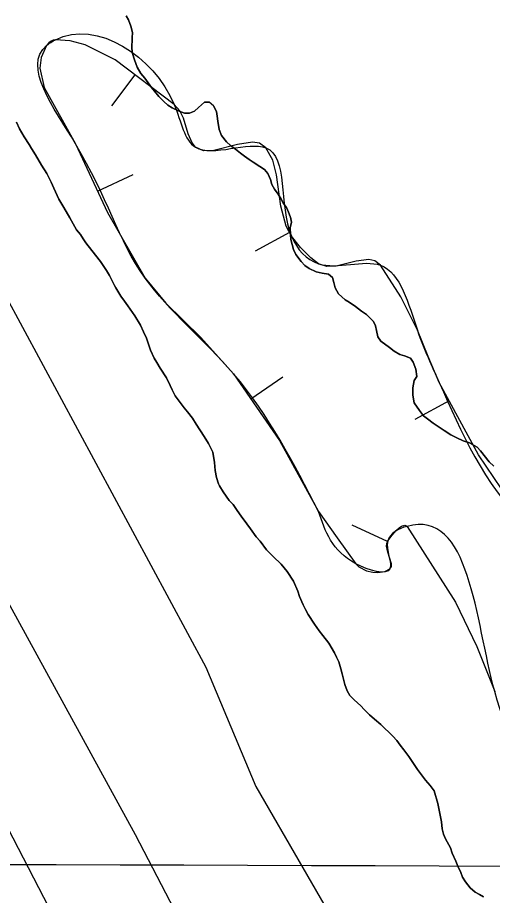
# Model space of a CAD drawing. Extents: x 3161514 to 3199414, y 831166 to 856601.
# Drawn here: x 3192365 to 3192669, y 848662 to 849225 of the extents above; entities that cross this region are included whole.
import ezdxf

# ---------------------------------------------------------------- set-up
doc = ezdxf.new("R2010")
doc.units = 0
for name, color, linetype in [('V-BORW-LINE', 7, 'Continuous'), ('V-GRID-MAJR', 7, 'Continuous'), ('V-LEVE-TOET', 7, 'Continuous'), ('V-SITE-VEGE', 7, 'Continuous'), ('V-SURV-LINE', 7, 'Continuous'), ('V-TOPO-SHOR', 7, 'Continuous')]:
    doc.layers.add(name, color=color, linetype=linetype)

msp = doc.modelspace()

# ---------------------------------------------------------------- linework, layer by layer
at = {"layer": 'V-BORW-LINE'}
for p, q in [((3192439.69, 849187.958), (3192424.576, 849168.044)), ((3192415.7770000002, 849113.388), (3192438.43, 849123.962)), ((3192538.647, 849086.851), (3192516.649, 849074.974)), ((3192513.8880000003, 848980.236), (3192534.463, 848994.437)), ((3192640.917, 848979.036), (3192618.967, 848967.0700000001)), ((3192601.42, 848888.92), (3192578.6580000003, 848899.259))]:
    msp.add_line(p, q, dxfattribs=at)
for points in [[(3192689.2090000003, 848900.919), (3192659.745, 848944.5), (3192634.578, 848990.664), (3192627.4560000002, 849007.429), (3192620.514, 849024.289), (3192610.017, 849045.7390000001), (3192596.901, 849065.883), (3192593.2630000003, 849068.7000000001), (3192589.3510000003, 849069.505), (3192581.3910000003, 849068.473), (3192568.5100000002, 849065.327), (3192562.465, 849065.049), (3192557.186, 849066.8740000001), (3192552.252, 849070.62), (3192545.649, 849077.1780000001), (3192539.917, 849084.4990000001), (3192536.435, 849090.949), (3192533.108, 849103.698), (3192530.369, 849123.814), (3192527.9390000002, 849133.132), (3192523.5270000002, 849141.225), (3192519.449, 849144.101), (3192514.85, 849144.747), (3192505.319, 849143.184), (3192490.234, 849139.372), (3192483.645, 849139.167), (3192478.497, 849141.551), (3192476.349, 849144.263), (3192473.806, 849150.192), (3192470.653, 849160.206), (3192468.308, 849164.9060000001), (3192464.795, 849168.903), (3192426.955, 849197.6240000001), (3192407.7290000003, 849207.191), (3192398.181, 849209.745), (3192388.73, 849210.4180000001), (3192387.236, 849210.108), (3192386.1010000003, 849209.574), (3192384.487, 849208.365), (3192383.117, 849206.7660000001), (3192379.531, 849199.005), (3192378.765, 849192.084), (3192381.518, 849179.8030000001), (3192401.629, 849143.6950000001), (3192422.137, 849099.762), (3192446.187, 849057.708)], [(3192446.187, 849057.708), (3192459.506, 849041.566), (3192481.92, 849019.62), (3192502.762, 848996.356), (3192532.309, 848953.549), (3192557.2120000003, 848908.024)], [(3192557.2120000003, 848908.024), (3192569.144, 848891.2760000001), (3192581.131, 848874.621), (3192583.136, 848872.632), (3192587.935, 848870.159), (3192592.098, 848869.196), (3192595.251, 848869.005), (3192599.599, 848869.615), (3192602.948, 848871.357), (3192603.859, 848872.902), (3192603.91, 848874.626), (3192601.522, 848882.139), (3192600.71, 848885.959), (3192600.86, 848887.687), (3192601.556, 848889.22), (3192604.401, 848892.9720000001), (3192606.99, 848895.921), (3192608.987, 848897.774), (3192610.431, 848898.779), (3192612.3850000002, 848899.393), (3192613.217, 848899.193), (3192613.924, 848898.591), (3192644.8540000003, 848849.894), (3192658.676, 848821.535), (3192670.018, 848792.7440000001)]]:
    msp.add_lwpolyline(points, dxfattribs=at)
msp.add_spline([(3192557.2120000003, 848908.024), (3192581.131, 848874.621), (3192602.948, 848871.357), (3192601.556, 848889.22), (3192613.924, 848898.591), (3192670.018, 848792.7440000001), (3192694.65, 848717.525), (3192707.174, 848674.177), (3192715.648, 848667.9280000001), (3192756.552, 848678.876), (3192775.674, 848693.968), (3192753.95, 848769.158), (3192756.983, 848778.731), (3192747.343, 848817.1140000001), (3192717.4790000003, 848876.326), (3192689.2090000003, 848900.919), (3192634.578, 848990.664), (3192620.514, 849024.289), (3192596.901, 849065.883), (3192557.186, 849066.8740000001), (3192539.917, 849084.4990000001), (3192523.5270000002, 849141.225), (3192478.497, 849141.551), (3192464.795, 849168.903), (3192388.73, 849210.4180000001), (3192383.117, 849206.7660000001), (3192401.629, 849143.6950000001), (3192446.187, 849057.708), (3192502.762, 848996.356), (3192557.2120000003, 848908.024)], degree=3, dxfattribs=at)
at = {"layer": 'V-GRID-MAJR'}
msp.add_spline([(3165741.648, 848757.608), (3170973.071, 848741.248), (3176204.497, 848725.65), (3181435.9250000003, 848710.812), (3186667.355, 848696.736), (3191898.788, 848683.42), (3197130.222, 848670.865), (3197130.223, 848670.865)], degree=3, dxfattribs=at)
at = {"layer": 'V-LEVE-TOET'}
msp.add_lwpolyline([(3191609.327, 849868.66), (3191692.481, 849828.5480000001), (3191756.279, 849779.855), (3191811.947, 849732.882), (3191880.5, 849654.044), (3191930.289, 849586.04), (3191980.148, 849505.685), (3192064.04, 849366.4130000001), (3192140.144, 849231.333), (3192290.164, 848974.212), (3192439.741, 848701.214), (3192583.517, 848424.826), (3192710.882, 848179.932), (3192739.37, 848134.393), (3192769.279, 848087.275), (3192816.197, 848027.723), (3192934.325, 847887.587), (3193079.809, 847714.785), (3193151.157, 847640.903), (3193195.705, 847594.7490000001), (3193255.632, 847543.9180000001), (3193404.857, 847427.245), (3193527.887, 847325.601)], dxfattribs=at)
at = {"layer": 'V-SITE-VEGE'}
for points in [[(3191911.247, 849787.789), (3191923.285, 849747.644), (3191939.333, 849715.529), (3191959.397, 849691.442), (3191975.448, 849679.398), (3191987.484, 849659.326), (3191987.484, 849631.225), (3191975.448, 849615.169), (3191967.421, 849603.1240000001), (3191963.409, 849587.066), (3191963.409, 849575.024), (3191983.472, 849566.9940000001), (3192015.572, 849562.98), (3192031.622, 849566.9940000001), (3192051.684, 849562.98), (3192079.773, 849526.849), (3192212.186, 849306.054), (3192320.523, 849113.36), (3192485.037, 848808.261), (3192517.137, 848731.985), (3192577.326, 848627.611)], [(3192434.025, 849225.649), (3192435.645, 849223.094), (3192436.952, 849219.088), (3192438.099, 849215.082), (3192437.796, 849211.711), (3192437.6750000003, 849204.809), (3192438.0130000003, 849201.6020000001), (3192439.3200000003, 849197.596), (3192441.112, 849192.791), (3192443.383, 849188.792), (3192445.969, 849185.758), (3192448.23, 849182.881), (3192450.3340000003, 849179.844), (3192452.271, 849177.448), (3192455.022, 849173.933), (3192458.0870000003, 849170.74), (3192460.668, 849168.508), (3192463.568, 849166.759), (3192467.914, 849164.537), (3192471.449, 849163.433), (3192474.498, 849163.4500000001), (3192477.701, 849164.5920000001), (3192480.257, 849167.013), (3192484.249, 849170.407), (3192487.3000000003, 849170.425), (3192489.881, 849168.0310000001), (3192491.986, 849164.513), (3192492.324, 849161.465), (3192492.824, 849158.258), (3192493.6550000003, 849152.966), (3192495.1210000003, 849149.1240000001), (3192498.355, 849144.968), (3192500.936, 849142.736), (3192503.997, 849140.184), (3192507.223, 849137.637), (3192509.801, 849135.726), (3192512.863, 849133.653), (3192515.44, 849131.904), (3192519.628, 849129.201), (3192522.687, 849127.292), (3192524.789, 849124.736), (3192526.417, 849120.89), (3192527.236, 849117.687), (3192529.02, 849114.65), (3192531.4450000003, 849111.453), (3192533.3880000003, 849108.2540000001), (3192534.848, 849105.532), (3192536.79, 849102.817), (3192538.088, 849099.935), (3192539.069, 849097.215), (3192539.231, 849096.732), (3192539.8910000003, 849093.527), (3192539.108, 849089.8300000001), (3192539.293, 849085.658), (3192539.473, 849082.449), (3192541.113, 849076.0430000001), (3192542.737, 849072.6780000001), (3192546.133, 849068.203), (3192548.394, 849065.649), (3192551.132, 849063.7390000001), (3192555.795, 849061.6780000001), (3192559.4960000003, 849060.8960000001), (3192563.668, 849060.28), (3192566.091, 849058.045), (3192567.072, 849054.84), (3192567.893, 849051.475), (3192570, 849047.635), (3192574.1950000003, 849043.808), (3192576.771, 849042.218), (3192580.799, 849039.513), (3192584.666, 849036.486), (3192587.89, 849034.256), (3192590.149, 849032.183), (3192592.41, 849029.791), (3192593.708, 849027.067), (3192594.367, 849024.022), (3192595.193, 849020.014), (3192597.132, 849017.296), (3192602.613, 849013.155), (3192605.674, 849010.925), (3192609.379, 849008.699), (3192612.273, 849007.75), (3192616.134, 849006.329), (3192617.752, 849003.7710000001), (3192619.544, 848999.2880000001), (3192620.211, 848994.637), (3192618.46, 848992.061), (3192617.522, 848987.4010000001), (3192617.711, 848982.746), (3192618.538, 848977.778), (3192621.778, 848972.8200000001), (3192624.524, 848969.465), (3192627.105, 848967.395), (3192630.6520000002, 848964.685), (3192634.5160000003, 848962.139), (3192637.74, 848959.911), (3192641.926, 848957.208), (3192645.791, 848955.301), (3192649.813, 848953.399), (3192653.8310000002, 848952.135), (3192658.822, 848949.278)], [(3192402.306, 849088.657), (3192397.929, 849096.175), (3192394.198, 849102.894), (3192390.96, 849108.332), (3192387.7120000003, 849115.377), (3192385.924, 849119.057), (3192383.167, 849124.658), (3192379.923, 849130.096), (3192376.036, 849136.654), (3192373.446, 849140.6510000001), (3192371.826, 849143.211), (3192368.75, 849148.167), (3192365.8310000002, 849153.287), (3192363.881, 849157.611)], [(3192662.941, 848661.145), (3192660.204, 848662.574), (3192657.468, 848664.164), (3192654.403, 848667.035), (3192651.333, 848670.709), (3192649.389, 848673.746), (3192648.41, 848676.792), (3192646.46, 848680.791), (3192645.16, 848683.9940000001), (3192642.883, 848689.116), (3192641.742, 848692.481), (3192638.498, 848698.4), (3192637.197, 848701.282), (3192636.376, 848704.808), (3192635.87, 848709.138), (3192635.3680000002, 848712.507), (3192633.556, 848721.002), (3192631.262, 848729.1730000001), (3192628.676, 848732.53), (3192625.767, 848735.883), (3192622.534, 848740.198), (3192620.594, 848742.7540000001), (3192618.005, 848746.5920000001), (3192615.091, 848751.068), (3192611.855, 848755.384), (3192609.433, 848758.419), (3192607.329, 848761.296), (3192604.745, 848764.169), (3192597.161, 848771.669), (3192593.128, 848775.018), (3192589.9050000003, 848777.7270000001), (3192586.5130000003, 848781.24), (3192584.414, 848783.474), (3192580.058, 848787.461), (3192577.316, 848790.175), (3192575.532, 848793.214), (3192574.066, 848797.218), (3192572.423, 848804.11), (3192571.6, 848807.3150000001), (3192570.131, 848811.8), (3192567.532, 848817.563), (3192563.805, 848823.801), (3192559.926, 848828.593), (3192557.663, 848831.631), (3192554.589, 848835.946), (3192550.542, 848842.022), (3192548.92, 848845.221), (3192547.458, 848848.262), (3192545.021, 848853.546), (3192543.878, 848857.071), (3192541.113, 848863.475), (3192537.2260000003, 848869.711), (3192533.349, 848874.344), (3192528.184, 848879.29), (3192523.988, 848883.599), (3192519.7830000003, 848889.192), (3192517.363, 848891.905), (3192513.6410000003, 848897.0210000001), (3192511.376, 848900.218), (3192507.657, 848905.172), (3192505.071, 848908.687), (3192502.48, 848912.525), (3192500.057, 848915.24), (3192496.174, 848920.6780000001), (3192493.907, 848924.514), (3192493.258, 848925.794), (3192491.949, 848929.799), (3192491.124, 848934.448), (3192490.614, 848939.421), (3192489.612, 848946.155), (3192486.8540000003, 848951.596), (3192483.937, 848956.233), (3192478.918, 848964.069), (3192476.491, 848967.907), (3192473.259, 848971.9), (3192471.1580000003, 848974.456), (3192465.495, 848982.29), (3192463.5470000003, 848986.13), (3192462.251, 848988.851), (3192459.974, 848993.814), (3192455.767, 849000.0480000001), (3192453.66, 849003.566), (3192451.88, 849006.284), (3192449.603, 849011.408), (3192447.153, 849019.098), (3192445.203, 849023.258), (3192443.256, 849027.421), (3192439.528, 849033.498), (3192435.16, 849039.894), (3192432.895, 849042.931), (3192430.632, 849046.128), (3192427.392, 849051.4060000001), (3192423.333, 849059.405), (3192421.549, 849062.606), (3192417.666, 849068.201), (3192414.434, 849072.355), (3192408.29, 849080.346), (3192406.511, 849082.904), (3192404.731, 849085.622), (3192402.306, 849088.657)], [(3192658.822, 848949.278), (3192660.923, 848946.882), (3192666.582, 848939.849), (3192669.484, 848937.139)]]:
    msp.add_lwpolyline(points, dxfattribs=at)
at = {"layer": 'V-SURV-LINE'}
msp.add_lwpolyline([(3192302.3160519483, 848813.0619301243), (3192616.8673003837, 848204.32529951)], dxfattribs=at)
at = {"layer": 'V-TOPO-SHOR'}
for points in [[(3192649.813, 848953.399), (3192645.791, 848955.301), (3192641.926, 848957.206), (3192637.74, 848959.911), (3192634.5160000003, 848962.139), (3192630.6520000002, 848964.685), (3192627.105, 848967.395), (3192624.524, 848969.465), (3192621.778, 848972.8200000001), (3192618.54, 848977.778), (3192617.711, 848982.746), (3192617.522, 848987.4010000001), (3192618.46, 848992.061), (3192620.211, 848994.637), (3192619.544, 848999.2880000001), (3192617.752, 849003.7710000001), (3192616.134, 849006.329), (3192612.273, 849007.752), (3192609.379, 849008.699), (3192605.674, 849010.925), (3192602.613, 849013.155), (3192597.132, 849017.296), (3192595.193, 849020.014), (3192594.367, 849024.022), (3192593.708, 849027.067), (3192592.41, 849029.789), (3192590.149, 849032.183), (3192587.89, 849034.256), (3192584.666, 849036.486), (3192580.799, 849039.513), (3192576.771, 849042.218), (3192574.1950000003, 849043.808), (3192570, 849047.635), (3192567.893, 849051.475), (3192567.072, 849054.84), (3192566.091, 849058.045), (3192563.67, 849060.28), (3192559.494, 849060.8960000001), (3192555.7970000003, 849061.6780000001), (3192551.132, 849063.7390000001), (3192548.394, 849065.649), (3192546.133, 849068.203), (3192542.737, 849072.6780000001), (3192541.113, 849076.041), (3192539.473, 849082.449), (3192539.293, 849085.658), (3192539.108, 849089.8300000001), (3192539.8910000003, 849093.527), (3192539.231, 849096.732), (3192539.0670000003, 849097.213), (3192538.088, 849099.935), (3192536.79, 849102.817), (3192534.848, 849105.534), (3192533.3880000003, 849108.2540000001), (3192531.4450000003, 849111.453), (3192529.02, 849114.65), (3192527.236, 849117.687), (3192526.417, 849120.892), (3192524.789, 849124.736), (3192522.687, 849127.292), (3192519.628, 849129.201), (3192515.44, 849131.904), (3192512.863, 849133.655), (3192509.801, 849135.726), (3192507.223, 849137.637), (3192503.999, 849140.186), (3192500.936, 849142.736), (3192498.355, 849144.968), (3192495.1210000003, 849149.1240000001), (3192493.6550000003, 849152.966), (3192492.824, 849158.258), (3192492.324, 849161.465), (3192491.986, 849164.513), (3192489.881, 849168.0310000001), (3192487.298, 849170.4230000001), (3192484.249, 849170.407), (3192480.257, 849167.013), (3192477.701, 849164.5920000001), (3192474.498, 849163.4500000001), (3192471.449, 849163.433), (3192467.914, 849164.537), (3192463.568, 849166.759), (3192460.668, 849168.508), (3192458.0870000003, 849170.74), (3192455.022, 849173.933), (3192452.271, 849177.448), (3192450.3340000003, 849179.844), (3192448.23, 849182.881), (3192445.967, 849185.758), (3192443.383, 849188.792), (3192441.112, 849192.791), (3192439.3200000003, 849197.596), (3192438.0130000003, 849201.6020000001), (3192437.6750000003, 849204.809), (3192437.796, 849211.711), (3192438.099, 849215.082), (3192436.952, 849219.088), (3192435.645, 849223.094), (3192434.025, 849225.6510000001)], [(3192363.881, 849157.611), (3192365.8310000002, 849153.287), (3192368.75, 849148.167), (3192371.826, 849143.211), (3192373.446, 849140.6510000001), (3192376.036, 849136.654), (3192379.923, 849130.096), (3192383.165, 849124.658), (3192385.924, 849119.057), (3192387.7120000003, 849115.377), (3192390.96, 849108.332), (3192394.2, 849102.894), (3192397.929, 849096.175), (3192402.306, 849088.657), (3192404.731, 849085.622), (3192406.511, 849082.904), (3192408.29, 849080.346), (3192414.434, 849072.355), (3192417.666, 849068.201), (3192421.549, 849062.606), (3192423.335, 849059.405), (3192425.606, 849054.924), (3192427.392, 849051.4060000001), (3192430.632, 849046.128), (3192432.895, 849042.931), (3192435.16, 849039.894), (3192439.528, 849033.498), (3192443.254, 849027.421), (3192445.203, 849023.26), (3192447.153, 849019.098), (3192449.603, 849011.408), (3192451.88, 849006.284), (3192453.66, 849003.566), (3192455.767, 849000.0480000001), (3192459.974, 848993.814), (3192462.249, 848988.851), (3192463.5470000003, 848986.13), (3192465.495, 848982.29), (3192471.1580000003, 848974.456), (3192473.259, 848971.9), (3192476.491, 848967.907), (3192478.92, 848964.069), (3192483.937, 848956.233), (3192486.8540000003, 848951.596), (3192489.612, 848946.155), (3192490.614, 848939.421), (3192491.124, 848934.448), (3192491.951, 848929.799), (3192493.258, 848925.794), (3192493.907, 848924.514), (3192496.174, 848920.676), (3192500.057, 848915.24), (3192502.48, 848912.525), (3192505.071, 848908.689), (3192507.657, 848905.172), (3192511.376, 848900.218), (3192513.6410000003, 848897.0210000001), (3192517.363, 848891.905), (3192519.7830000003, 848889.192), (3192523.988, 848883.599), (3192528.184, 848879.29), (3192533.349, 848874.344), (3192537.2260000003, 848869.711), (3192541.113, 848863.475), (3192543.878, 848857.071), (3192545.021, 848853.546), (3192547.458, 848848.262), (3192548.92, 848845.221), (3192550.542, 848842.022), (3192554.589, 848835.946), (3192557.663, 848831.631), (3192559.926, 848828.593), (3192563.805, 848823.801), (3192567.532, 848817.563), (3192568.833, 848814.681), (3192570.131, 848811.8), (3192571.602, 848807.3150000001), (3192572.423, 848804.11), (3192574.066, 848797.218), (3192575.532, 848793.214), (3192577.316, 848790.175), (3192580.058, 848787.461), (3192584.414, 848783.474), (3192586.5130000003, 848781.24)], [(3192669.484, 848937.139), (3192666.58, 848939.851), (3192660.923, 848946.882), (3192658.822, 848949.278), (3192653.8310000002, 848952.137), (3192649.813, 848953.399)], [(3192586.5130000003, 848781.24), (3192589.9050000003, 848777.7270000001), (3192593.128, 848775.018), (3192597.161, 848771.669), (3192604.745, 848764.169), (3192607.329, 848761.296), (3192609.433, 848758.419), (3192611.855, 848755.384), (3192615.091, 848751.068), (3192618.005, 848746.5920000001), (3192620.594, 848742.7540000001), (3192622.534, 848740.198), (3192625.767, 848735.883), (3192628.676, 848732.53), (3192631.262, 848729.1730000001), (3192633.556, 848721.002), (3192635.3680000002, 848712.507), (3192635.87, 848709.138), (3192636.376, 848704.808), (3192637.197, 848701.282), (3192638.498, 848698.4), (3192641.742, 848692.481), (3192642.883, 848689.116), (3192645.16, 848683.9940000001), (3192646.46, 848680.791), (3192648.41, 848676.792), (3192649.389, 848673.746), (3192651.333, 848670.709), (3192654.403, 848667.035), (3192657.468, 848664.164), (3192660.204, 848662.574), (3192662.943, 848661.145)]]:
    msp.add_lwpolyline(points, dxfattribs=at)

doc.saveas('drawing.dxf')
